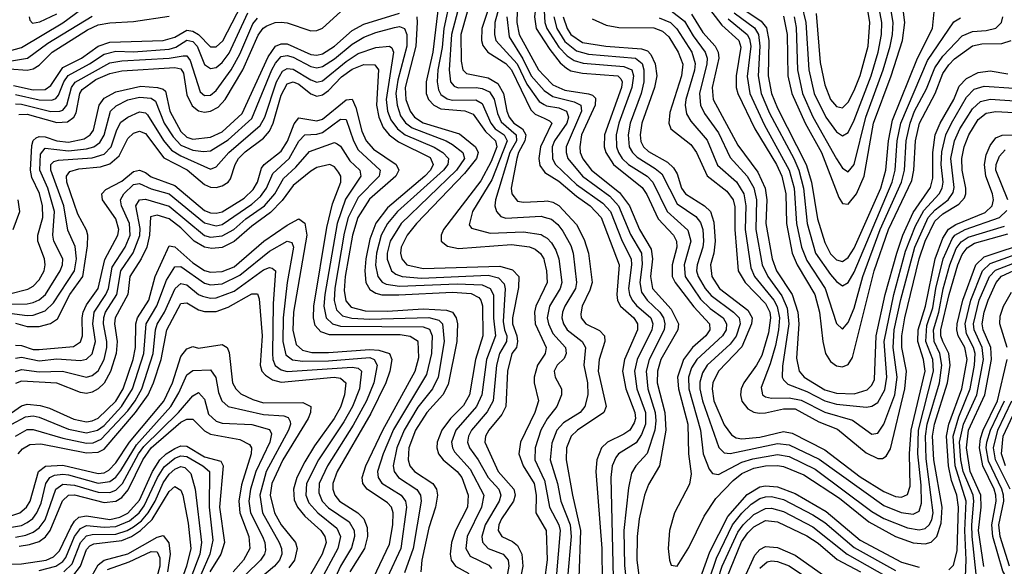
# Model space of a CAD drawing. Header units: inches. Extents: x 501365 to 657855, y 482276 to 547543.
# Tile 431 of 656: x 558224 to 561558, y 532849 to 534700. Entities that reach past the tile are written whole.
import ezdxf

# ---------------------------------------------------------------- set-up
doc = ezdxf.new("R2010")
doc.units = ezdxf.units.IN
doc.header["$MEASUREMENT"] = 0
doc.layers.add('A5553', color=7, linetype='Continuous')
doc.layers.add('A5563', color=7, linetype='Continuous')

msp = doc.modelspace()

# ---------------------------------------------------------------- linework, layer by layer
at = {"layer": 'A5553', "color": 5}
for points, elevation in [([(560000, 534903.2), (559984, 534850), (559967.8, 534710), (559972.6, 534670), (560000, 534627.9)], 3520), ([(559763.1, 534810), (559718.5, 534650), (559719, 534559), (559724.3, 534530), (559737.2, 534517.2), (559810, 534502.8), (559843.7, 534483.7), (559862.3, 534450), (559873.5, 534390), (559881.4, 534370), (559898, 534350), (559926.5, 534330), (559937.7, 534310), (559935.2, 534290), (559913.4, 534250), (559908, 534230), (559888.9, 534130), (559890.4, 534110), (559910, 534085.6), (559930, 534081.6), (560000, 534085.5)], 3380), ([(559829, 534790), (559789.5, 534670), (559788.1, 534630), (559793, 534613), (559809.4, 534589.4), (559870, 534552.1), (559890, 534530.3), (559954.5, 534394.5), (559970, 534380.6), (560000, 534366.4)], 3420), ([(559860.3, 534790), (559832.8, 534690), (559832.3, 534650), (559836.6, 534630), (559908.7, 534550), (559941.3, 534481.3), (559982.9, 534422.9), (560000, 534412.5)], 3440), ([(559644.6, 534770), (559623.1, 534590), (559600.1, 534490), (559601, 534450), (559608.3, 534430), (559626.3, 534410), (559650, 534397.8), (559731.1, 534391.1), (559760.2, 534380.2), (559801.4, 534321.4), (559835.3, 534290), (559839.6, 534270), (559820.7, 534219.3), (559785.7, 534154.3), (559659.6, 533990), (559651.1, 533970), (559651.5, 533950), (559673.1, 533933.1), (559710, 533925), (559890, 533938.3), (559950, 533931.2), (559970, 533922.9), (559987.8, 533907.8), (559998.5, 533890), (560000, 533884)], 3320), ([(559682, 534770), (559659.9, 534670), (559654.6, 534605.4), (559640.5, 534530), (559637.8, 534490), (559642, 534462), (559650, 534446.6), (559672.1, 534432.1), (559690, 534428), (559768.8, 534428.8), (559790, 534416.7), (559819, 534350), (559834.5, 534330), (559864.6, 534310), (559874.5, 534290), (559822.8, 534157.2), (559757.6, 534050), (559745.8, 534005.8), (559753.9, 533993.9), (559816.9, 533976.9), (559930, 533981.8), (559990, 533972.1), (560000, 533966.3)], 3340), ([(559717.5, 534770), (559686.3, 534650), (559678, 534530), (559683.2, 534490), (559695, 534475), (559708.9, 534468.9), (559770, 534469.8), (559790, 534467.1), (559815.1, 534455.1), (559830.9, 534430.9), (559841.8, 534381.8), (559854.1, 534354.1), (559905.7, 534310), (559906.5, 534290), (559883.7, 534250), (559834.9, 534090), (559832.7, 534070), (559838.4, 534050), (559853.4, 534033.4), (559870, 534027.4), (559990, 534034.6), (560000, 534031.7)], 3360), ([(558190, 534594.8), (558230, 534605.9), (558370, 534689.4), (558430, 534733.1)], 3460), ([(558190, 533772), (558252.4, 533787.6), (558270, 533797.8), (558290, 533819.2), (558306.6, 533850), (558310.8, 533870), (558308.1, 533890), (558286.1, 533950), (558285.9, 533970), (558302.4, 534030), (558301.9, 534070), (558291, 534111), (558265.5, 534165.5), (558261, 534190), (558265.8, 534274.2), (558270, 534290.4), (558280.3, 534299.7), (558290, 534304.8), (558310, 534302.8), (558350, 534290), (558390, 534285.3), (558443.1, 534296.9), (558462.9, 534310), (558474.2, 534325.8), (558493.9, 534410), (558510, 534434.6), (558550, 534455.6), (558634.3, 534474.3), (558691.3, 534470), (558710, 534465.1), (558717.6, 534457.6), (558732.5, 534390), (558770, 534321.8), (558790, 534301.7), (558810, 534294.9), (558870, 534301.7), (558910, 534320.6), (558977.2, 534382.8), (559066, 534574), (559090, 534610), (559110, 534618.5), (559130, 534617.7), (559210, 534582.4), (559230, 534579.8), (559250, 534584.3), (559290, 534610), (559350, 534663.2), (559390, 534684.8), (559510, 534722.4)], 3280), ([(558203, 534477), (558270, 534462.3), (558310, 534463.3), (558330, 534476.8), (558370, 534538.1), (558433.1, 534570), (558490, 534610.2), (558530, 534623.9), (558710, 534629.1), (558750, 534641.3), (558790, 534664), (558810, 534661.5), (558829.4, 534649.4), (558870, 534608.2), (558890, 534608.3), (558911.6, 534628.4), (558975.2, 534750)], 3380), ([(558210, 534446.1), (558290, 534428.4), (558333, 534427), (558346.8, 534433.2), (558355.9, 534444.1), (558374.1, 534490), (558388.9, 534511.1), (558461.2, 534550), (558510, 534583.3), (558550, 534593.1), (558610, 534591.4), (558730, 534600.4), (558752.7, 534607.3), (558790, 534630.9), (558810, 534626), (558825.7, 534610), (558850, 534548.5), (558870, 534535), (558890, 534538.4), (558910, 534554.7), (558933.8, 534586.2), (558996.8, 534723.2)], 3360), ([(558221.6, 534378.4), (558250, 534379.5), (558350, 534352.1), (558385.9, 534354.1), (558407.3, 534370), (558415.4, 534384.6), (558427.9, 534450), (558436, 534464), (558482.3, 534497.7), (558530, 534517.2), (558570, 534526.8), (558750, 534538.5), (558770, 534533.6), (558779.2, 534519.2), (558790, 534446), (558808.5, 534408.5), (558830, 534391.4), (558850, 534387.1), (558870, 534390), (558896.1, 534403.9), (558919.8, 534430), (558980.3, 534530), (559032.1, 534647.9), (559049.1, 534670.9), (559060.9, 534679.1), (559089.8, 534690.2), (559110, 534692), (559130, 534689.5), (559210, 534662.6), (559230, 534663.1), (559250, 534671), (559310, 534726.8)], 3320), ([(559909.1, 534730), (559908.1, 534690), (559916, 534650), (559980.9, 534530), (560000, 534510.1)], 3480), ([(558146.8, 534553.2), (558250.6, 534569.4), (558319.2, 534620.8), (558470, 534712.3)], 3440), ([(558190, 534533.1), (558250, 534529.5), (558270, 534533.3), (558290, 534546.3), (558333.7, 534590), (558454.3, 534665.7), (558490, 534682.8), (558530, 534689.5), (558610, 534693.3), (558730, 534711.4)], 3420), ([(558210, 534415.2), (558230, 534413.6), (558330, 534389.2), (558360.2, 534390), (558370, 534393.4), (558384, 534410), (558400, 534470), (558411.8, 534488.2), (558530, 534554.3), (558570, 534561), (558730, 534569.4), (558777.7, 534577.7), (558790, 534577.5), (558801.6, 534561.6), (558835.3, 534455.3), (558850, 534442.8), (558870, 534444.3), (558890, 534460.1), (558940.9, 534530), (558970, 534583.2), (559014.2, 534685.8), (559030, 534705)], 3340), ([(558256.1, 534710), (558258.1, 534698.1), (558268.1, 534688.1), (558293, 534693), (558350, 534719.8)], 3480), ([(559568.8, 534710), (559570, 534690), (559565.8, 534610), (559529.9, 534470), (559531.9, 534430), (559545.9, 534390), (559561, 534370), (559590.6, 534350.6), (559713, 534313), (559767.5, 534270), (559777, 534250), (559771.4, 534230), (559730, 534178.8), (559567.9, 534010), (559535.9, 533970), (559516.3, 533930), (559513.5, 533910), (559517.8, 533890), (559535.4, 533870), (559590, 533857.2), (559850, 533865), (559892.8, 533852.8), (559913.9, 533830), (559913.5, 533793.5), (559892.4, 533690), (559892.7, 533670), (559907.9, 533630), (559910.4, 533610), (559906.2, 533590), (559891.2, 533570), (559875.9, 533510), (559870.8, 533390), (559857.2, 533362.8), (559812.3, 533310), (559801.9, 533290), (559799.6, 533270), (559844.7, 533170), (559897.6, 533110), (559901.4, 533090), (559896.1, 533070), (559855.2, 533010), (559846.6, 532990), (559844.8, 532970), (559856.8, 532950), (559893, 532933), (559910, 532919.9), (559924.9, 532890), (559927.4, 532850), (559912.1, 532770)], 3280), ([(559874.2, 534710), (559881.4, 534641.4), (559927.7, 534567.7), (559956.1, 534510), (559999.9, 534459.9)], 3460), ([(558190, 533737.1), (558250, 533738.1), (558270, 533742.5), (558290, 533751.4), (558312, 533770), (558361.6, 533850), (558369.7, 533870), (558370.5, 533890), (558339.9, 533950), (558336.1, 533970), (558341.7, 534050), (558319.5, 534130), (558292.7, 534190), (558295.2, 534244.8), (558310, 534264.7), (558390, 534256), (558450, 534262.5), (558475.1, 534270), (558495.6, 534284.4), (558510, 534308.7), (558531.9, 534390), (558551.5, 534408.5), (558590, 534428.4), (558630, 534437.7), (558670, 534433.9), (558684.2, 534424.2), (558713.6, 534350), (558743.4, 534303.4), (558770, 534274.8), (558810, 534258), (558846.2, 534253.8), (558870, 534256.4), (558930, 534293.2), (559010, 534365.1), (559078.1, 534530), (559090, 534552.6), (559110, 534575.4), (559130, 534579), (559150, 534572.8), (559210, 534541), (559230, 534536.6), (559250, 534540.9), (559290, 534567.6), (559350, 534617.6), (559390, 534640.7), (559430, 534656.7), (559493.4, 534673.4), (559510, 534676.6), (559527.3, 534670), (559535, 534650), (559535, 534610), (559504.8, 534495.2), (559497.5, 534450), (559501.9, 534410), (559514, 534374), (559530.5, 534350.5), (559553.7, 534333.7), (559667.8, 534290), (559690, 534277.3), (559724.7, 534250), (559730, 534230), (559703, 534190), (559516.4, 534010), (559478.8, 533950), (559468.5, 533910), (559468.9, 533888.9), (559482.8, 533850), (559498, 533838), (559519.3, 533830), (559585.1, 533825.1), (559810, 533834.4), (559845.6, 533825.6), (559865.1, 533805.1), (559868.5, 533788.5), (559861.6, 533678.4), (559865.7, 533650), (559873.8, 533630), (559872.5, 533610), (559849.3, 533570), (559838.5, 533530), (559827.1, 533410), (559807.7, 533372.3), (559753.7, 533310), (559743.4, 533290), (559740.6, 533270), (559747.3, 533250), (559777.2, 533210), (559810.2, 533150.2), (559846.3, 533110), (559853.7, 533090), (559848, 533070), (559800.9, 532990), (559789.3, 532950), (559791.2, 532931.2), (559810, 532910), (559861.1, 532890), (559877.7, 532870), (559880.9, 532850), (559865.3, 532770)], 3260), ([(558190, 533706.1), (558250, 533698.2), (558270, 533699.7), (558310, 533714.7), (558339.2, 533740.8), (558409.5, 533850), (558416.5, 533890), (558412.3, 533932.3), (558387.6, 533987.6), (558373.3, 534070), (558329.6, 534190), (558329.3, 534210), (558340.4, 534219.6), (558355.4, 534224.6), (558470, 534231.8), (558510, 534244.5), (558534.5, 534270), (558553.4, 534326.6), (558567.3, 534352.7), (558590, 534369.7), (558630, 534387.7), (558650, 534384.3), (558657.3, 534377.3), (558711, 534291), (558738.6, 534258.6), (558770, 534239.2), (558870, 534193.3), (558890, 534201.8), (558932.6, 534250), (559038.6, 534341.4), (559054.1, 534370), (559093.7, 534490), (559114.7, 534525.3), (559130, 534534.4), (559150, 534532.5), (559210, 534496.5), (559230, 534488.9), (559250, 534493.2), (559330, 534558.6), (559370, 534585.1), (559430, 534606.3), (559476.5, 534610), (559484.6, 534604.6), (559490.5, 534590), (559464.7, 534430), (559469.5, 534390), (559480.5, 534360.5), (559503.4, 534330), (559529.5, 534310), (559628.1, 534268.1), (559656.6, 534250), (559675.8, 534230), (559673.5, 534210), (559659.6, 534190), (559503.8, 534050), (559469.6, 534010), (559448.6, 533970), (559432.1, 533910), (559429.3, 533869.3), (559437.3, 533830), (559451.4, 533811.4), (559464.8, 533804.8), (559510, 533797.2), (559705.6, 533805.6), (559790, 533802.6), (559817.6, 533790), (559828.3, 533768.3), (559828.9, 533688.9), (559835.8, 533630), (559804.9, 533550), (559788.6, 533430), (559771.2, 533390), (559700.7, 533310), (559686.8, 533270), (559689.3, 533250), (559696.5, 533236.5), (559750, 533177.8), (559796.2, 533090), (559787.5, 533050), (559739.7, 532950), (559734.8, 532910), (559750, 532883.3), (559812.9, 532852.9), (559821.5, 532841.5)], 3240), ([(558210, 533672.8), (558250, 533661.7), (558290, 533661.4), (558328.5, 533671.5), (558352.4, 533687.6), (558394.4, 533770), (558438.5, 533830), (558454.4, 533934.4), (558455.1, 533970), (558450, 533987.3), (558421.5, 534041.5), (558383.8, 534150), (558382.3, 534170), (558394.1, 534185.9), (558425.1, 534194.9), (558498, 534202), (558530, 534212.2), (558560.6, 534239.4), (558590, 534297.2), (558610, 534315.2), (558630, 534322.9), (558650, 534314.7), (558712.5, 534232.5), (558791.1, 534191.1), (558850, 534141.4), (558870, 534132.5), (558890, 534131.6), (558910, 534137.7), (558930.3, 534149.7), (558938.5, 534161.5), (558953.8, 534210), (558965.3, 534230), (558987.3, 534252.7), (559050, 534299.3), (559070, 534323), (559082.4, 534350), (559110, 534444.7), (559130, 534482.9), (559150.4, 534489.6), (559170, 534481.3), (559210, 534448.6), (559230, 534440.7), (559250, 534445.4), (559270, 534460.5), (559313.8, 534506.2), (559350, 534532.2), (559390, 534548.1), (559427.2, 534547.2), (559439, 534530), (559432.5, 534410), (559439.9, 534370), (559454.7, 534334.7), (559475.6, 534310), (559506.7, 534286.7), (559613.6, 534233.6), (559623.9, 534210), (559615.6, 534190), (559596.3, 534170), (559470, 534063.3), (559430, 534011.3), (559410, 533957.2), (559396.8, 533890), (559392.8, 533850), (559396.7, 533810), (559410, 533787), (559430, 533774.1), (559450, 533768.8), (559507.9, 533767.9), (559690, 533777.9), (559752.5, 533772.5), (559778.8, 533758.8), (559785.9, 533750), (559791, 533730.9), (559792.3, 533630), (559767.2, 533550), (559747.3, 533430), (559726.7, 533393.3), (559683.2, 533350), (559653.3, 533310), (559637.9, 533270), (559637.2, 533250), (559642.8, 533230), (559657.7, 533210), (559706.1, 533170), (559721.1, 533150), (559742.9, 533090), (559740.3, 533050), (559700, 532970), (559686.2, 532930), (559681.6, 532890), (559685.8, 532870), (559700.1, 532850), (559745, 532825)], 3220), ([(558210, 533598.4), (558230, 533596.8), (558270, 533583.7), (558290, 533583), (558406.3, 533593.7), (558430.7, 533609.3), (558437.3, 533630), (558435.7, 533690), (558439.5, 533710), (558450, 533734.4), (558490.3, 533790), (558512.2, 533887.8), (558556.9, 533970), (558559.5, 533990), (558550, 534025.6), (558505.1, 534090), (558502.9, 534110), (558515.4, 534124.6), (558570, 534153.5), (558610, 534186.5), (558630, 534190.1), (558650, 534182.3), (558670, 534167.6), (558750, 534138), (558850, 534054.2), (558870, 534046.1), (558890, 534044.6), (558910, 534049.8), (558984, 534096), (559015.2, 534124.8), (559029.8, 534150), (559042.9, 534197.1), (559052.2, 534210), (559110, 534254.8), (559131, 534289), (559153.1, 534346.9), (559170, 534367.6), (559230, 534357.5), (559250, 534362.7), (559330, 534428.8), (559350, 534430.9), (559362.9, 534402.9), (559383, 534323), (559397.2, 534290), (559422.1, 534262.1), (559498.5, 534210), (559508.6, 534190), (559498.1, 534170), (559408.2, 534091.8), (559369.4, 534030), (559351.7, 533970), (559326.2, 533830), (559322.9, 533782.9), (559328.4, 533748.4), (559347, 533727), (559394.2, 533714.2), (559470, 533713.1), (559590, 533720.5), (559670, 533717), (559690.1, 533710), (559702.2, 533690), (559706.5, 533670), (559704, 533610), (559674.8, 533465.2), (559656.5, 533430), (559602.9, 533370), (559564.6, 533310), (559542.3, 533250), (559539.5, 533210), (559544.8, 533190), (559561, 533170), (559622.7, 533130), (559635.6, 533110), (559638.7, 533090), (559632.3, 533050), (559610, 532979.8), (559585.8, 532870), (559582.7, 532830)], 3180), ([(558210, 533554.4), (558230, 533557.2), (558290, 533544.9), (558350, 533551.4), (558430, 533545.9), (558450, 533550.4), (558470, 533568.7), (558480.6, 533610), (558472.4, 533670), (558476.2, 533710), (558515.9, 533770), (558524.5, 533790), (558537.9, 533862), (558581.1, 533930), (558598, 533970), (558595.8, 534010), (558569, 534070), (558565.1, 534090), (558576.6, 534110), (558610, 534142.4), (558630, 534145.7), (558670, 534127.7), (558730, 534110.6), (558850, 534012.3), (558890, 534002.5), (558910, 534007), (559010, 534075.3), (559039.2, 534100.8), (559060.4, 534130), (559081, 534179), (559136.5, 534230), (559170, 534289.2), (559190, 534310), (559230, 534312.4), (559250, 534318.1), (559310, 534363.4), (559330, 534362.3), (559354.1, 534290), (559370, 534259.1), (559445.1, 534190), (559441.7, 534170), (559370, 534098.2), (559336.2, 534030), (559322.9, 533977.1), (559291.1, 533791.1), (559289.4, 533749.4), (559297.4, 533717.4), (559317.6, 533697.6), (559349, 533689), (559410, 533686.3), (559610, 533691.5), (559643, 533683), (559656.4, 533670), (559661.7, 533610), (559641.6, 533490), (559622.5, 533450), (559572.5, 533387.5), (559525.7, 533310), (559500.9, 533250), (559489, 533190), (559492.6, 533170), (559506.7, 533150), (559569.4, 533109.4), (559581, 533090), (559583.5, 533070), (559556.7, 532910), (559526.7, 532826.7)], 3160), ([(560000, 534295.9), (559987.6, 534270), (559982.1, 534230), (559986, 534206), (560000, 534186.2)], 3420), ([(558210, 533509), (558230, 533515.3), (558290, 533507.2), (558369.7, 533509.7), (558450, 533490.1), (558470, 533495), (558490, 533510.8), (558510.4, 533549.6), (558519.8, 533590), (558519.9, 533610), (558508, 533670), (558508.8, 533691.2), (558515.2, 533710), (558553.3, 533770), (558566.8, 533850), (558608.9, 533911.1), (558631.3, 533968.7), (558632.4, 533992.4), (558617.5, 534070), (558629.4, 534090), (558650, 534092.1), (558730, 534068.7), (558850, 533969.6), (558870, 533963.8), (558910, 533967.6), (558949.1, 533990), (558990, 534025.5), (559053.3, 534070), (559088.2, 534110), (559118.1, 534161.9), (559159.8, 534200.2), (559205.9, 534254.1), (559290, 534283.6), (559299.2, 534279.2), (559310, 534271.9), (559341.9, 534221.9), (559375.7, 534190), (559379.9, 534170), (559327.9, 534092.1), (559299.1, 534010), (559257.3, 533770), (559254.1, 533730), (559262.1, 533690), (559283.7, 533670), (559310, 533662), (559590, 533660.1), (559611.9, 533651.9), (559620.9, 533630), (559618.7, 533570), (559601.9, 533498.1), (559490, 533312), (559454.6, 533230), (559436, 533170), (559438.1, 533150), (559450.7, 533130.7), (559516.4, 533090), (559531.1, 533070), (559534.4, 533050), (559515.2, 532910), (559468.3, 532810)], 3140), ([(559421.8, 532810), (559476, 532924), (559487.4, 532990), (559489.1, 533030), (559483.1, 533050), (559470, 533064.2), (559401.1, 533110), (559386.7, 533130), (559383.5, 533150), (559395.9, 533190), (559453.9, 533310), (559563.5, 533510), (559576.1, 533556.1), (559573.3, 533610), (559546.8, 533626.8), (559512.6, 533632.6), (559273.2, 533633.2), (559243.5, 533643.5), (559224.9, 533664.9), (559219.3, 533690), (559220.4, 533730), (559264.2, 533995.8), (559284, 534076), (559312, 534150), (559311.2, 534170), (559303.7, 534183.7), (559290, 534201.2), (559274, 534210), (559230, 534199.3), (559210, 534186.8), (559150, 534138.8), (559112.7, 534087.3), (559073, 534047), (559010, 534001.2), (558950, 533949.2), (558910, 533929), (558874.4, 533925.6), (558850, 533929.3), (558815.4, 533950), (558770, 533995.7), (558730, 534025.9), (558690, 534038.1), (558667.5, 534032.5), (558663.5, 533970), (558654.3, 533930), (558635.4, 533890), (558597.4, 533830), (558590.5, 533770), (558547.2, 533690), (558545.2, 533670), (558554.5, 533610), (558550.9, 533570), (558531.2, 533508.8), (558510, 533469.4), (558490, 533449.8), (558470, 533438.4), (558450, 533434.1), (558430, 533437.3), (558350, 533468.9), (558230, 533475.6), (558210, 533468.6)], 3120), ([(558202.7, 533990), (558224.9, 534050), (558219.2, 534090)], 3320), ([(558098.5, 533301.5), (558230, 533392.1), (558250, 533398.3), (558294, 533394), (558324.7, 533384.7), (558407.1, 533347.1), (558450, 533338.5), (558470, 533341.4), (558490, 533350.7), (558550, 533407.9), (558574.9, 533450), (558608.1, 533550), (558616.5, 533590), (558617.1, 533670), (558622.7, 533690), (558661.2, 533750), (558682.7, 533830), (558730, 533934.3), (558750, 533931.1), (558810, 533876.8), (558850, 533851.1), (558870, 533844.8), (558910, 533846.9), (558950, 533863.2), (559051.5, 533950), (559130, 534004.3), (559170, 534025.6), (559190, 534010.9), (559196.3, 533970), (559151.5, 533710), (559148.9, 533648.9), (559160.6, 533600.6), (559181.6, 533581.6), (559213.6, 533573.6), (559270, 533573.2), (559410, 533583.8), (559440.8, 533580.8), (559475.9, 533570), (559484.3, 533550), (559477.7, 533510), (559464.1, 533470), (559413.1, 533366.9), (559299.4, 533170), (559284.6, 533130), (559284.5, 533110), (559291.2, 533090), (559307.7, 533070), (559369, 533030), (559390, 533010.1), (559400.9, 532980.9), (559401.5, 532950), (559391.9, 532910), (559342.6, 532830)], 3080), ([(558197.6, 533330), (558244.3, 533355.7), (558270, 533359), (558290, 533354.3), (558390, 533313.1), (558450, 533300.9), (558487.6, 533310), (558510, 533326.5), (558569.5, 533390.5), (558606.6, 533450), (558644.6, 533570), (558653, 533670), (558689.1, 533730.9), (558721.7, 533818.3), (558750, 533863.3), (558770, 533864.3), (558850, 533808.2), (558870, 533802), (558910, 533805.2), (558970, 533835.2), (559070, 533915.9), (559130, 533949.6), (559145.8, 533945.8), (559151.9, 533930), (559130, 533810), (559116, 533690), (559115.5, 533610), (559125.4, 533565.4), (559147.9, 533547.9), (559183.4, 533543.4), (559270, 533545.1), (559410, 533556.1), (559424.7, 533550), (559434.7, 533530), (559423.4, 533470), (559399.1, 533410), (559353.3, 533326.7), (559266.4, 533190), (559238.4, 533130), (559237.7, 533097.7), (559248.8, 533070), (559270, 533047), (559339.4, 532999.4), (559356.6, 532970), (559358.3, 532950), (559348, 532912), (559310, 532849.9), (559283.4, 532790)], 3060), ([(558210, 533290.3), (558250, 533312), (558270, 533312.8), (558370, 533282.6), (558450, 533266.2), (558472.6, 533267.4), (558500.3, 533279.7), (558590, 533376.1), (558615.4, 533410), (558637.6, 533450), (558676.4, 533570), (558684.3, 533650), (558690, 533668.9), (558714.9, 533710), (558751, 533790), (558770, 533806.8), (558790, 533802.3), (558830, 533769.5), (558843.5, 533763.5), (558870, 533757.1), (558890, 533757.9), (558950, 533780.9), (559050, 533852.6), (559070, 533860.6), (559078.8, 533858.8), (559090.6, 533850), (559082, 533738), (559079.9, 533570), (559081.2, 533550), (559089.4, 533529.4), (559110, 533513.9), (559130, 533508.7), (559350, 533523.8), (559370, 533520.4), (559381.4, 533510), (559374.5, 533450), (559351, 533390), (559321.7, 533338.3), (559235.7, 533210), (559195.2, 533130), (559192.7, 533090), (559203.7, 533063.7), (559233.3, 533030), (559297.9, 532977.9), (559310.5, 532950), (559301.2, 532910), (559237.5, 532790)], 3040), ([(560000, 533788.5), (559972, 533730), (559967, 533710), (559970, 533670), (560000, 533604.8)], 3320), ([(558219.3, 533230), (558233.3, 533246.7), (558258.6, 533261.4), (558295.6, 533264.4), (558450, 533233.1), (558490, 533235.8), (558510, 533246.4), (558616.5, 533370), (558659, 533430), (558677.2, 533470), (558703.4, 533550), (558722.8, 533650), (558770, 533738.5), (558790, 533740.8), (558830, 533717.5), (558850, 533712), (558890, 533711.7), (558930, 533726.1), (559010, 533772.3), (559030, 533772.2), (559035.1, 533755.1), (559045.2, 533630), (559038.1, 533530), (559043.9, 533510), (559056.1, 533496.1), (559080.7, 533480.7), (559110, 533473), (559289.2, 533489.2), (559310, 533486.2), (559328.9, 533470), (559323.7, 533430), (559310, 533387.8), (559289.2, 533350), (559222.8, 533257.2), (559190, 533202.8), (559162.7, 533150), (559151, 533110), (559154.1, 533074.1), (559164.5, 533050), (559190, 533019), (559244.1, 532970), (559258, 532950), (559261.5, 532930), (559249, 532890), (559190.5, 532790)], 3020), ([(558183.7, 533016.3), (558225, 533030), (558247.9, 533050), (558259.3, 533070), (558287.8, 533170), (558312.1, 533187.9), (558370, 533191.2), (558490, 533163.5), (558510, 533166.1), (558525.6, 533174.4), (558550, 533199.1), (558595.6, 533270), (558711.9, 533408.1), (558741.4, 533470), (558770, 533559.2), (558790, 533585.5), (558810, 533592.9), (558830, 533588.1), (558910, 533600.7), (558926.3, 533590), (558933.1, 533573.1), (558945.3, 533470), (558955.8, 533450), (558973.6, 533433.6), (559013.7, 533413.7), (559050, 533402.8), (559183.4, 533403.4), (559210.1, 533390), (559209.4, 533370), (559200.5, 533350), (559115.5, 533210), (559077.9, 533130), (559072.8, 533090), (559086.6, 533030), (559110, 532989.4), (559157.7, 532930), (559164.3, 532910), (559155.1, 532870), (559136.1, 532843.9)], 2980), ([(560000, 533564.1), (559977.8, 533530), (559966.6, 533490), (559966.7, 533470), (559980.8, 533410), (559968.7, 533370), (559919.5, 533270), (559914.4, 533230), (559929.6, 533190), (559966.7, 533130), (559972.8, 533090), (559971.5, 533030), (560000, 532982)], 3320), ([(558190, 532980.3), (558230, 532987.7), (558250, 532997.1), (558268.5, 533011.5), (558282.5, 533030), (558296.5, 533063.5), (558312.3, 533130), (558325.8, 533150), (558342, 533158), (558370, 533161.6), (558390, 533158.9), (558490, 533131), (558530, 533136.5), (558550, 533151), (558566.7, 533173.3), (558619.3, 533260.7), (558736.4, 533390), (558763.7, 533436.3), (558790, 533497.9), (558810, 533511.7), (558870, 533514.7), (558888.2, 533488.2), (558897.7, 533437.7), (558908.7, 533410), (558930, 533390.5), (559050, 533363.4), (559118.4, 533358.4), (559133.3, 533353.3), (559139.8, 533339.8), (559141.4, 533330), (559134.7, 533310), (559058.6, 533170), (559037, 533090), (559046.7, 533030), (559102.8, 532930), (559110.9, 532910), (559112.2, 532890), (559103.9, 532870), (559086.8, 532850), (559015.8, 532790)], 2960), ([(558210, 532948.4), (558245.5, 532954.5), (558270, 532964.4), (558290, 532979.4), (558310, 533006.4), (558346.1, 533110), (558370, 533127.7), (558410, 533123.8), (558490, 533099.8), (558530, 533098.9), (558550, 533106.9), (558572.5, 533130), (558626.1, 533230), (558644.8, 533255.2), (558762.5, 533370), (558810, 533426.8), (558830, 533437.5), (558850, 533415), (558863.9, 533363.9), (558890, 533340.2), (558910, 533333.9), (559010, 533328.9), (559070, 533313), (559077.4, 533297.4), (559070.9, 533270), (559023.3, 533170), (559005.4, 533110), (558999.8, 533070), (559005.9, 533030), (559046.6, 532950), (559054.2, 532930), (559056.1, 532903.9), (559052.8, 532890), (559039.1, 532870), (558990, 532821.2)], 2940), ([(558222.3, 532917.7), (558257.3, 532922.7), (558290, 532933.6), (558311.3, 532948.7), (558327.3, 532970), (558369.6, 533070.4), (558390, 533089.8), (558410, 533091.1), (558510, 533065.8), (558550, 533070), (558570, 533082.7), (558591.8, 533108.2), (558641.8, 533210), (558670, 533250.2), (558770, 533337), (558790, 533347.9), (558810, 533347.3), (558850, 533308), (558870, 533296.3), (558970, 533278.1), (559001.9, 533261.9), (559009.7, 533250), (559008.2, 533230), (558975.3, 533124.7), (558966.2, 533070), (558969.2, 533030), (558999.8, 532950), (559003.6, 532910), (558982.1, 532870), (558946.8, 532830)], 2920), ([(560000, 533330.4), (559988.8, 533310), (559969.5, 533250), (559968.3, 533210), (560000, 533142.6)], 3340), ([(558130, 532855.6), (558230, 532857.4), (558313.5, 532870), (558338.2, 532881.8), (558358.6, 532901.4), (558397.8, 532982.2), (558410, 533002.4), (558424.8, 533015.2), (558450, 533019.8), (558530, 533007.9), (558563.8, 533016.2), (558590, 533029.6), (558630, 533072.9), (558674, 533170), (558698.7, 533210), (558720.3, 533230), (558750, 533248.3), (558770, 533257.5), (558790, 533256), (558850, 533219.8), (558905.2, 533205.2), (558913.6, 533190), (558901.2, 533050), (558918.2, 532930), (558905.8, 532890), (558868.6, 532830)], 2880), ([(558290, 532834.9), (558347.2, 532850), (558370, 532865.7), (558380.4, 532879.6), (558410.3, 532949.7), (558430, 532977.7), (558450, 532987), (558510, 532981.4), (558550, 532984.4), (558596.3, 533003.7), (558628.5, 533030), (558646.3, 533053.7), (558690.5, 533150), (558713.5, 533186.5), (558750, 533215.2), (558770, 533222.8), (558790, 533220.7), (558844.4, 533190), (558867.3, 533170), (558866.1, 533050), (558877.8, 532937.8), (558867.7, 532890), (558806.7, 532750)], 2860), ([(558373.5, 532830), (558401.9, 532858.1), (558429.7, 532930.3), (558450, 532952), (558470, 532956.8), (558550, 532957.9), (558587.9, 532970), (558610, 532982.6), (558636.4, 533003.6), (558659.1, 533030), (558682.9, 533070), (558710, 533131.8), (558730, 533161.3), (558750, 533178.3), (558770, 533187), (558784, 533184), (558803.5, 533163.5), (558818.3, 533110), (558839.9, 532930), (558834.2, 532890), (558773.3, 532730)], 2840), ([(558404.1, 532815.9), (558430, 532850), (558450, 532906.1), (558461.9, 532918.1), (558475.2, 532924.8), (558570, 532936.3), (558602.7, 532950), (558633.8, 532970), (558672.5, 533007.5), (558730, 533102.9), (558750, 533119.5), (558770, 533106.9), (558777.2, 533090), (558795.3, 532995.3), (558804.1, 532910), (558789.3, 532850), (558745.9, 532730)], 2820), ([(558459.4, 532800.6), (558490, 532853.8), (558509.9, 532870), (558590, 532891.2), (558690, 532948.3), (558710, 532953.4), (558729.1, 532929.1), (558734.2, 532890), (558724.8, 532830)], 2780), ([(558521.2, 532838.8), (558595.1, 532864.9), (558670, 532899.8), (558690, 532898.8), (558698.4, 532878.4), (558698.3, 532850), (558672.2, 532750)], 2760)]:
    msp.add_lwpolyline(points, dxfattribs=dict(at, elevation=elevation))
at = {"layer": 'A5563', "color": 5}
for points, elevation in [([(560921.2, 534721.3), (560935.1, 534555.1), (560950, 534479.7), (560970, 534429.6), (560990, 534406.5), (561010, 534401.7), (561030, 534421.1), (561050, 534460.3), (561070, 534510.8), (561097.3, 534610), (561102.3, 534690), (561083.1, 534810)], 3880), ([(560810, 534711.4), (560822.4, 534650), (560825.1, 534510), (560838.3, 534450), (560884.2, 534350), (560938.7, 534250), (560997.9, 534097.9), (561010, 534077.2), (561030, 534075.3), (561058, 534110), (561084.1, 534170), (561115.6, 534350), (561174.9, 534510), (561213, 534630), (561221.9, 534690), (561211.1, 534770)], 3820), ([(560846.8, 534710), (560853.4, 534673.4), (560858, 534530), (560875, 534450), (560910, 534370.8), (560990, 534228.6), (561010, 534196.8), (561030, 534185), (561050, 534209.4), (561089.3, 534370), (561148.1, 534530), (561171.2, 534610), (561180.1, 534650), (561182.3, 534690), (561168.7, 534770)], 3840), ([(560871.4, 534751.4), (560886.6, 534690), (560896.1, 534530), (560914.5, 534450), (560953.7, 534370), (560990, 534320.5), (561010, 534307.1), (561030, 534317.7), (561050, 534359.3), (561107.1, 534510), (561131, 534590), (561142.5, 534650), (561143.6, 534690), (561128.5, 534770)], 3860), ([(560000.3, 534730), (560002.7, 534690), (560009.3, 534670), (560050, 534607), (560077.8, 534577.8), (560101.8, 534561.8), (560132.7, 534552.7), (560270, 534541.6), (560296.5, 534530), (560302.4, 534510), (560296.7, 534470), (560253.3, 534350), (560243.6, 534310), (560245.1, 534270), (560251.8, 534250), (560264.3, 534230), (560285.9, 534210), (560348.5, 534170), (560368.2, 534150), (560417.1, 534050), (560487.1, 533987.1), (560496.7, 533950), (560473.9, 533870), (560477.4, 533830), (560530, 533753.2), (560562.1, 533722.1), (560605.9, 533690), (560617.8, 533670), (560616.4, 533650), (560604.3, 533630), (560516.8, 533550), (560499.3, 533520.7), (560488.9, 533490), (560489.9, 533450), (560529.8, 533310.2), (560539, 533230), (560558.7, 533178.7), (560570, 533163.2), (560590, 533160.1), (560670, 533202), (560706.7, 533213.3), (560790, 533228.2), (560830, 533220.8), (560917.6, 533177.6), (561110, 533034.9), (561150, 533010.7), (561230, 532979.5), (561270, 532972.6), (561290, 532977.7), (561303.7, 532990), (561313.1, 533006.9), (561317.1, 533030), (561293.7, 533213.7), (561291, 533290), (561296.9, 533330), (561338.5, 533470), (561346.9, 533530), (561339.7, 533570), (561320.3, 533610), (561318.2, 533650), (561337, 533710), (561351, 533789), (561373.2, 533870), (561395, 533925), (561412.1, 533947.9), (561436.3, 533963.7), (561558.9, 534001.1)], 3540), ([(560430.3, 534730.3), (560475.4, 534695.4), (560504.8, 534644.8), (560545.7, 534590), (560551.7, 534570), (560551, 534550), (560525.6, 534450), (560529.3, 534410), (560542.8, 534382.8), (560590, 534316.3), (560630, 534233.5), (560687.5, 534170), (560710, 534130.1), (560719.1, 534090), (560716.9, 533990), (560738.2, 533870), (560757.4, 533830), (560805.2, 533765.2), (560823, 533723), (560828.3, 533670), (560807, 533527), (560806.3, 533490), (560810, 533480.9), (560825.6, 533465.6), (560890, 533440.6), (560950, 533409.3), (560990, 533398.7), (561091.4, 533388.6), (561110, 533391.1), (561130, 533403.6), (561153.7, 533446.3), (561160.6, 533490), (561151.6, 533610), (561183.6, 533770), (561223.4, 533916.6), (561257.5, 534002.5), (561285.8, 534054.2), (561337.1, 534110), (561347.6, 534130), (561350.7, 534150), (561344.9, 534210), (561347, 534253), (561359.8, 534310), (561378.8, 534350), (561430, 534437.1), (561455.8, 534464.2), (561490, 534475.1), (561590, 534467.9)], 3660), ([(560548.9, 534750), (560601.4, 534681.4), (560659.4, 534630), (560666.6, 534606.6), (560650.2, 534510), (560650.6, 534470.6), (560655.5, 534450), (560713.3, 534330), (560786.5, 534210), (560804.6, 534170), (560817.9, 534110), (560820.2, 534010), (560839.4, 533910), (560856.3, 533870), (560917, 533770), (560932.3, 533710), (560943.8, 533610), (560953, 533570), (560970, 533542.3), (560990, 533527.8), (561010, 533524.6), (561030, 533532.1), (561043.7, 533556.3), (561117.4, 533850), (561166.3, 533990), (561244.6, 534155.4), (561251.4, 534190), (561257.2, 534290), (561270.8, 534349.2), (561323.5, 534450), (561350, 534517.8), (561370, 534547.5), (561390, 534566.9), (561450, 534611), (561481.8, 534618.2), (561550, 534618.9), (561581.6, 534630)], 3720), ([(560643.5, 534723.5), (560711.9, 534671.9), (560725.6, 534650), (560730, 534610), (560724.4, 534510), (560735.1, 534450), (560763.4, 534383.4), (560846, 534230), (560862.3, 534190), (560877.9, 534130), (560890.6, 534010), (560919.2, 533910), (560970, 533837.1), (560990, 533813.8), (561010, 533798.8), (561030, 533810.6), (561050, 533845.3), (561178.6, 534150), (561188.9, 534190), (561195.4, 534290), (561207.8, 534350), (561298.3, 534561.7), (561387.4, 534692.6), (561410, 534706.1)], 3760), ([(560670, 534739), (560734.9, 534694.9), (560752.4, 534672.4), (560760.3, 534630), (560759.1, 534510), (560769.9, 534450), (560790, 534400.2), (560887, 534210), (560905.6, 534150), (560926, 534026), (560950, 533945.3), (560970, 533906.9), (560990, 533886.5), (561010, 533880.8), (561030, 533894.5), (561050, 533926.6), (561140, 534130), (561157, 534190), (561165.5, 534290), (561180.1, 534359.9), (561264.6, 534570), (561314.7, 534670), (561322.2, 534737.8)], 3780), ([(560032.4, 534710), (560043, 534670), (560070, 534626.1), (560110, 534594.4), (560150, 534583.5), (560309.9, 534569.9), (560331.9, 534551.9), (560338.1, 534530), (560337.4, 534490), (560328.1, 534450), (560291.4, 534350), (560284.3, 534310), (560288.1, 534270), (560298.9, 534250), (560314.5, 534234.5), (560376.5, 534196.5), (560398, 534178), (560450, 534076.1), (560513.2, 534033.2), (560530, 534013.3), (560537.4, 533990), (560539.8, 533950), (560537.5, 533930), (560517.8, 533870), (560516.4, 533850), (560521.3, 533830), (560544.9, 533790), (560565.9, 533765.9), (560641.6, 533710), (560660.7, 533690), (560664.3, 533670), (560650, 533628.5), (560630, 533601.1), (560551.7, 533530), (560536.1, 533503.9), (560527.5, 533472.5), (560527.3, 533450), (560536, 533410), (560591.8, 533251.8), (560610, 533233.8), (560630, 533230.9), (560790, 533264.7), (560830, 533260.9), (560931.6, 533211.6), (561150, 533054.8), (561208.6, 533031.4), (561250, 533025.7), (561270, 533036.4), (561277.3, 533062.7), (561276.1, 533123.9), (561265.7, 533230), (561268, 533310), (561318.4, 533510), (561315.7, 533550), (561292.1, 533610), (561295.9, 533664.1), (561315.9, 533724.1), (561326.4, 533790), (561351.5, 533890), (561381.7, 533958.3), (561391.2, 533970), (561426.1, 533990), (561541.6, 534030), (561566.2, 534053.8)], 3560), ([(560065, 534710), (560077.9, 534670), (560090.3, 534650), (560130, 534623), (560208.8, 534610), (560330, 534601.7), (560350, 534594.1), (560361.6, 534581.6), (560376, 534550), (560381.5, 534510), (560373.9, 534470), (560331.1, 534350), (560325, 534310), (560327.9, 534287.9), (560336.9, 534270), (560353.6, 534253.6), (560417.9, 534217.9), (560438.5, 534198.5), (560450, 534178.6), (560465.7, 534130), (560478.7, 534110), (560542.7, 534070), (560563.2, 534050), (560574.6, 534014.6), (560578.6, 533950), (560574.3, 533910), (560563.8, 533870), (560567.5, 533830), (560593.6, 533790), (560690, 533716.2), (560703.9, 533690), (560702.6, 533670), (560670, 533592.3), (560589.9, 533510.1), (560571, 533470), (560568.6, 533450), (560574.8, 533410), (560610, 533327.8), (560634.4, 533294.3), (560650, 533284.7), (560670, 533280.7), (560730, 533286.5), (560810, 533305.5), (560839.8, 533299.7), (560950, 533243.5), (561070, 533152.2), (561150, 533102), (561190, 533085.7), (561210, 533083.4), (561230, 533092.6), (561238.9, 533121.1), (561237.4, 533230), (561242.7, 533310), (561289.8, 533510), (561284.7, 533550), (561265.1, 533610), (561267, 533650), (561291.6, 533730), (561324.2, 533890), (561350, 533960.4), (561369.6, 533990.4), (561394, 534006), (561493.1, 534046.9), (561517.4, 534070), (561521.1, 534090), (561518, 534110), (561495.8, 534170), (561490.8, 534209.2), (561497.2, 534242.8), (561510, 534274.3), (561530, 534299.9), (561550.6, 534309.4), (561590, 534309.8)], 3580), ([(560162.5, 534702.5), (560210, 534681.1), (560253.2, 534673.2), (560372, 534672), (560401.2, 534661.2), (560421.9, 534641.9), (560454.3, 534590), (560469.4, 534549.4), (560465.5, 534510), (560425.8, 534385.8), (560422.5, 534350), (560429.3, 534330), (560497, 534277), (560516.5, 534250), (560551.6, 534171.6), (560619.2, 534119.2), (560640, 534090), (560646, 534066), (560645.8, 533990), (560656.9, 533850), (560680.8, 533810), (560750, 533738.9), (560763.8, 533710), (560766.9, 533690), (560760, 533640), (560736.6, 533563.4), (560719.1, 533530), (560675.7, 533470), (560667.5, 533450), (560665.1, 533430), (560670, 533408.4), (560690, 533382.7), (560710, 533371.6), (560727.8, 533367.8), (560750, 533368.4), (560810, 533382.8), (560850, 533382.3), (560930, 533338.3), (560993.8, 533313.8), (561090, 533233.3), (561130, 533214.1), (561145.5, 533214.5), (561158.1, 533221.9), (561172.9, 533247.1), (561221.9, 533450), (561227.5, 533510), (561210.9, 533590), (561211.1, 533630), (561221, 533690), (561270.1, 533890), (561290.1, 533950), (561322.6, 534017.4), (561350, 534042.9), (561404.4, 534075.6), (561423.1, 534096.9), (561428.2, 534110), (561428.4, 534130), (561415.8, 534190), (561414.6, 534230), (561421.7, 534270), (561437.5, 534310), (561470, 534362.5), (561497, 534383), (561530, 534389.1), (561630, 534383.2)], 3620), ([(560390, 534705.9), (560427.9, 534690), (560449.5, 534669.5), (560499.6, 534590), (560511.5, 534551.5), (560509.3, 534529.3), (560480, 534430), (560477.7, 534410), (560481.7, 534381.7), (560496.4, 534356.4), (560551.8, 534291.8), (560587.5, 534207.5), (560650.9, 534150.9), (560675.9, 534110), (560683.4, 534070), (560680.8, 533990), (560699.4, 533859.4), (560712.8, 533830), (560778.1, 533750), (560788.7, 533728.7), (560796.7, 533690), (560794, 533650), (560783.1, 533596.9), (560765.5, 533534.5), (560734.8, 533454.8), (560739.6, 533430), (560750, 533422.5), (560770, 533418), (560830, 533420.2), (560870, 533411.9), (560950, 533371.2), (561043.7, 533343.7), (561110, 533296.6), (561130, 533299.5), (561150, 533330.1), (561187, 533430), (561195.2, 533490), (561181.3, 533590), (561185.4, 533650), (561207.7, 533752.3), (561255.4, 533930), (561300.3, 534030), (561323.7, 534056.3), (561367.8, 534090), (561385, 534115), (561388.5, 534131.5), (561377.5, 534230), (561389.6, 534290), (561407.2, 534330), (561450, 534398.5), (561477, 534423), (561510, 534430.3), (561610, 534424.3)], 3640), ([(560498.8, 534718.8), (560536.9, 534656.9), (560578.9, 534610), (560589.2, 534590), (560591.1, 534570), (560568.7, 534470), (560572.8, 534430), (560655.5, 534275.5), (560723.5, 534183.5), (560748.5, 534130), (560753.6, 534090), (560750.4, 534010), (560771.7, 533890), (560786.6, 533850), (560840.1, 533770), (560859, 533710), (560862, 533670), (560854.4, 533554.4), (560863.6, 533510), (560880.3, 533490), (560950, 533447.2), (560990, 533435), (561050, 533433.2), (561093.5, 533446.5), (561110, 533462.6), (561118.6, 533481.4), (561124.4, 533630), (561155.2, 533770), (561193.8, 533910), (561214.3, 533970), (561250, 534046.6), (561308.3, 534131.7), (561316.2, 534163.8), (561315.6, 534250), (561324, 534310), (561340.6, 534350), (561387, 534430), (561405.6, 534474.4), (561430, 534500.8), (561470, 534521.4), (561510, 534526.5), (561570, 534516.8)], 3680), ([(560622.7, 534702.7), (560687.5, 534650), (560695.3, 534635.3), (560699.4, 534610), (560687.6, 534507.6), (560696.8, 534450), (560745.2, 534345.2), (560830.2, 534190), (560846.7, 534130), (560854.8, 534010), (560871.4, 533930), (560890, 533884.5), (560951.2, 533790), (560990, 533671.1), (561010, 533651.8), (561030, 533674.8), (561050, 533723.5), (561079.4, 533830), (561137.8, 533990), (561210.1, 534150), (561220, 534190), (561226, 534290), (561239.3, 534350), (561254.6, 534390), (561294.7, 534465.3), (561323.4, 534536.6), (561350, 534576.9), (561415.2, 534644.8), (561450, 534660), (561497, 534663), (561529.1, 534670.9), (561548.5, 534690), (561553.1, 534710)], 3740), ([(560000, 534627.9), (560018.9, 534598.9), (560054.3, 534554.3), (560075.3, 534535.3), (560090, 534527.3), (560130, 534518.6), (560250, 534510), (560259.8, 534499.8), (560264.7, 534490), (560262.4, 534470), (560203.9, 534310), (560202.9, 534270), (560208.8, 534250), (560235, 534210), (560331.9, 534131.9), (560348.1, 534108.1), (560386, 534026), (560437.8, 533970), (560447.7, 533950), (560448.9, 533930), (560433.4, 533870), (560433.9, 533830), (560443.3, 533810), (560507.4, 533727.4), (560559.9, 533670), (560561.1, 533650), (560547.3, 533630), (560501.9, 533590), (560472.1, 533550), (560451.8, 533490), (560454.6, 533450), (560486.5, 533330), (560489.4, 533230), (560498.1, 533161.9), (560492.8, 533127.2), (560441.6, 533030), (560424.7, 532970), (560420.3, 532910), (560424.6, 532870), (560430, 532853.4), (560450, 532850.2), (560490, 532912.7), (560541.5, 533018.5), (560581.5, 533078.5), (560640.2, 533139.8), (560670, 533163.5), (560710, 533181.4), (560750, 533189.5), (560790, 533191.1), (560810, 533187.4), (560879.5, 533159.5), (561000, 533080), (561099.5, 532999.5), (561190, 532950.7), (561250, 532929), (561290, 532925.3), (561310, 532931.3), (561329.3, 532950.7), (561344.2, 532995.8), (561347.4, 533050), (561319.4, 533210), (561315.4, 533290), (561321.6, 533330), (561365.6, 533470), (561375, 533530), (561370.4, 533570), (561349.8, 533610), (561343.5, 533630), (561343.7, 533650), (561371.1, 533770), (561400.8, 533870), (561415.6, 533904.4), (561432.9, 533927.1), (561457.2, 533942.8), (561570, 533974.6)], 3520), ([(560000, 534510.1), (560030, 534478.8), (560070, 534461.4), (560150, 534449.4), (560164.1, 534444.1), (560174.1, 534434.1), (560172.5, 534410), (560127.1, 534310), (560120.6, 534270), (560122.5, 534250), (560130.7, 534229.3), (560160.2, 534190), (560255.3, 534115.3), (560289.5, 534070), (560323.4, 533990), (560362.5, 533922.5), (560366.4, 533890), (560359.8, 533830), (560366.7, 533790), (560430, 533719.5), (560455.1, 533670), (560452.6, 533650), (560394.7, 533550), (560383.4, 533510), (560382.8, 533470), (560408.2, 533370), (560411.6, 533310), (560390.3, 533189.7), (560353.6, 533126.4), (560339.5, 533090), (560321.6, 533010), (560315, 532950), (560313.9, 532870), (560321.5, 532810)], 3480), ([(559999.9, 534459.9), (560030, 534439.9), (560101.7, 534421.7), (560124.2, 534410), (560126.2, 534390), (560075, 534270), (560074.2, 534250), (560080.6, 534230), (560130.1, 534170), (560222.5, 534102.5), (560251.9, 534070), (560292.7, 533972.7), (560329.6, 533910), (560332.4, 533872.4), (560324, 533810), (560330, 533777.3), (560349.2, 533750), (560392.1, 533710), (560404.7, 533690), (560408.9, 533670), (560406.1, 533650), (560355.4, 533550), (560345.1, 533510), (560350.7, 533450), (560375.7, 533370), (560378.5, 533341.5), (560374.4, 533310), (560348.6, 533231.4), (560310.3, 533189.7), (560295.8, 533164.2), (560285.3, 533114.7), (560269.8, 532970.2), (560271.8, 532851.8), (560276.9, 532810)], 3460), ([(560000, 534412.5), (560007.8, 534407.8), (560050, 534401), (560076.3, 534390), (560082.7, 534370), (560076.8, 534350), (560034.7, 534290), (560027.7, 534270), (560028.5, 534228.5), (560038.4, 534210), (560110, 534141.5), (560198.8, 534078.8), (560224.7, 534050), (560264.1, 533950), (560294.6, 533890), (560296.4, 533870), (560286.2, 533790), (560289.2, 533769.2), (560297.6, 533750), (560312.3, 533732.3), (560361.3, 533690), (560368.2, 533670), (560364.7, 533650), (560314.8, 533550), (560305.9, 533510), (560314.3, 533450), (560343.2, 533370), (560343.4, 533330), (560330, 533295.4), (560312.2, 533267.8), (560252, 533230), (560242.3, 533217.7), (560230.4, 533190), (560226.4, 533150), (560234.2, 532810)], 3440), ([(560000, 534366.4), (560018, 534358), (560025.8, 534350), (560000, 534295.9)], 3420), ([(561570.2, 534090), (561529.8, 534190), (561530.6, 534210), (561541.9, 534238.1), (561560.7, 534259.3)], 3560), ([(560000, 534186.2), (560002.6, 534182.6), (560050, 534153.7), (560110, 534102.1), (560155.9, 534070), (560193, 534030), (560254.5, 533870), (560245.9, 533770), (560248.7, 533748.7), (560258.1, 533730), (560304.2, 533690), (560315.8, 533670), (560316.4, 533650), (560272.6, 533550), (560265.6, 533510), (560276.2, 533450), (560306.7, 533370), (560308.9, 533350), (560305, 533335), (560289.7, 533310), (560270, 533296.1), (560214.3, 533270), (560193.9, 533250), (560178.8, 533210), (560175.1, 533170), (560195, 532910), (560196.2, 532796.2)], 3420), ([(560000, 534085.5), (560010, 534086.1), (560030, 534082.2), (560050, 534070.3), (560110, 534006.5), (560135.8, 533955.8), (560150, 533910), (560162.4, 533810), (560155.3, 533784.7), (560129.2, 533730), (560124, 533704), (560125.8, 533690), (560141.7, 533670), (560187.8, 533647.8), (560204, 533630), (560205.4, 533610), (560186.3, 533550), (560183.2, 533510), (560210.6, 533390), (560202.6, 533370), (560113.3, 533310), (560091.4, 533290), (560075.9, 533250), (560074.4, 533210), (560095.6, 533090), (560123.6, 532970), (560117.5, 532810)], 3380), ([(560000, 534031.7), (560024.5, 534024.5), (560046.6, 534006.6), (560063.9, 533983.9), (560090, 533935.6), (560098.3, 533910), (560109.8, 533810.2), (560106.5, 533790), (560070.3, 533730), (560061.9, 533710), (560060.2, 533690), (560065.5, 533670), (560078.4, 533650), (560128.7, 533610), (560139.7, 533590), (560134.6, 533530), (560146.4, 533470), (560148.3, 533430), (560137.5, 533390), (560121.6, 533370), (560065.1, 533334.9), (560042.7, 533310), (560025.8, 533265.8), (560020.7, 533210), (560045.2, 533130), (560056.9, 533070), (560088.1, 532990), (560091.5, 532950), (560079.4, 532810)], 3360), ([(560000, 533966.3), (560010, 533960.5), (560024.7, 533944.7), (560039.7, 533919.7), (560049.5, 533890), (560059.6, 533810), (560054.7, 533790), (560017.7, 533730), (560010.3, 533690), (560014.4, 533670), (560030, 533637.8), (560072.1, 533590), (560074.6, 533570), (560067.6, 533552.4), (560043.7, 533530), (560034.4, 533510), (560037.6, 533490), (560059.3, 533450), (560058.7, 533430), (560043, 533390), (560010, 533348.6), (560000, 533330.4)], 3340), ([(561370, 532837.1), (561386.4, 532853.6), (561398.3, 532901.7), (561402.7, 533050), (561396.9, 533090), (561379.8, 533139.8), (561369.1, 533190), (561362.1, 533290), (561370.5, 533330), (561414.9, 533450), (561432.5, 533550), (561424.1, 533590), (561401.6, 533630), (561396.9, 533650), (561398.3, 533670), (561417.4, 533750), (561461.4, 533870), (561490, 533897.3), (561650.3, 533950)], 3480), ([(561426.5, 532813.5), (561429, 532871), (561424.2, 532970), (561428.7, 533070), (561391.6, 533190), (561385.2, 533290), (561404.2, 533355.8), (561442.7, 533450), (561457.4, 533530), (561459.6, 533570), (561454.4, 533590), (561430, 533636.6), (561425.3, 533670), (561444.5, 533750), (561484.5, 533850), (561510, 533874.8), (561683.1, 533936.9)], 3460), ([(561462.7, 532822.7), (561449.5, 532950), (561447.9, 532990), (561455.4, 533070), (561452.9, 533090), (561418.6, 533170), (561410.8, 533210), (561406.8, 533270), (561419.6, 533330), (561464.7, 533430), (561487.6, 533550), (561483.7, 533590), (561455.6, 533650), (561453.9, 533670), (561472.8, 533750), (561507.7, 533830), (561527.9, 533852.1), (561710, 533922.4)], 3440), ([(560000, 533884), (560008.6, 533850), (560010.3, 533810), (560000, 533788.5)], 3320), ([(561488.8, 532848.8), (561470.5, 532970), (561479.5, 533050), (561479, 533090), (561442.3, 533170), (561429.6, 533250), (561437.3, 533310), (561491.8, 533430), (561515, 533550), (561512.5, 533590), (561486.7, 533650), (561483.7, 533670), (561490.1, 533710), (561503.1, 533750), (561530.2, 533809.8), (561548.9, 533831.1), (561617.1, 533862.9)], 3420), ([(561567.7, 533590), (561542.6, 533670), (561544.3, 533695.7), (561555.8, 533730), (561582.6, 533777.4)], 3380), ([(560000, 533604.8), (560006.8, 533590), (560003.8, 533570), (560000, 533564.1)], 3320), ([(561591.9, 532770), (561553, 532833), (561518.8, 532950), (561515.8, 532990), (561530.5, 533070), (561529.6, 533090), (561524.2, 533110), (561485.1, 533190), (561474, 533250), (561477.7, 533282.3), (561486.9, 533310), (561535, 533410), (561568, 533550)], 3380), ([(561576, 532850), (561543.9, 532950), (561539.4, 532990), (561556.1, 533070), (561555.7, 533090), (561550.2, 533110), (561505, 533205), (561497.2, 533250), (561498.9, 533270), (561511.5, 533310), (561559.2, 533410)], 3360), ([(561578.4, 533110), (561528.2, 533210), (561521.9, 533250), (561536.1, 533310), (561583.5, 533410)], 3340), ([(561562, 533190), (561548.9, 533230), (561554.1, 533290), (561603.5, 533396.5)], 3320), ([(560000, 533142.6), (560000.8, 533140.8), (560017.9, 533050), (560049.8, 532990), (560054.2, 532970), (560040.5, 532810)], 3340), ([(560508.3, 532750), (560561.5, 532898.5), (560622, 533018), (560687.4, 533092.6), (560730, 533117.8), (560750, 533121.8), (560790, 533118.9), (560850, 533096.3), (560955.1, 533035.1), (561070, 532938.3), (561210, 532863.7), (561270, 532846.4)], 3480), ([(560534.4, 532730), (560583.3, 532876.7), (560638.2, 532990), (560670, 533029.6), (560700.9, 533059.1), (560730, 533078.9), (560750, 533085), (560770, 533085.5), (560810, 533075.3), (560910, 533023.3), (560950, 532998.1), (561050, 532912.9), (561190, 532835.4)], 3460), ([(560550.4, 532689.6), (560603.1, 532850), (560655.4, 532964.6), (560674.1, 532990), (560710, 533024.3), (560750, 533045.3), (560770, 533046.5), (560810, 533034.5), (560910, 532982.8), (561026.2, 532890), (561194.9, 532794.9)], 3440), ([(560618.4, 532810), (560668.4, 532931.6), (560690, 532963.1), (560710, 532982.8), (560750, 533003.8), (560790, 533000), (560890, 532952.5), (560928.1, 532928.1), (560992.5, 532872.5), (561070.7, 532830)], 3420), ([(560000, 532982), (560007.1, 532970), (560010.8, 532870.8), (560000, 532794)], 3320), ([(560678.9, 532810), (560713.3, 532886.7), (560730, 532906.7), (560750, 532916.1), (560790, 532912.7), (560850, 532887.5), (560953.9, 532813.9)], 3380), ([(560730, 532843.3), (560755.7, 532864.3), (560770, 532868), (560790, 532866), (560830, 532851.2), (560930, 532783.7)], 3360)]:
    msp.add_lwpolyline(points, dxfattribs=dict(at, elevation=elevation))

doc.saveas('drawing.dxf')
